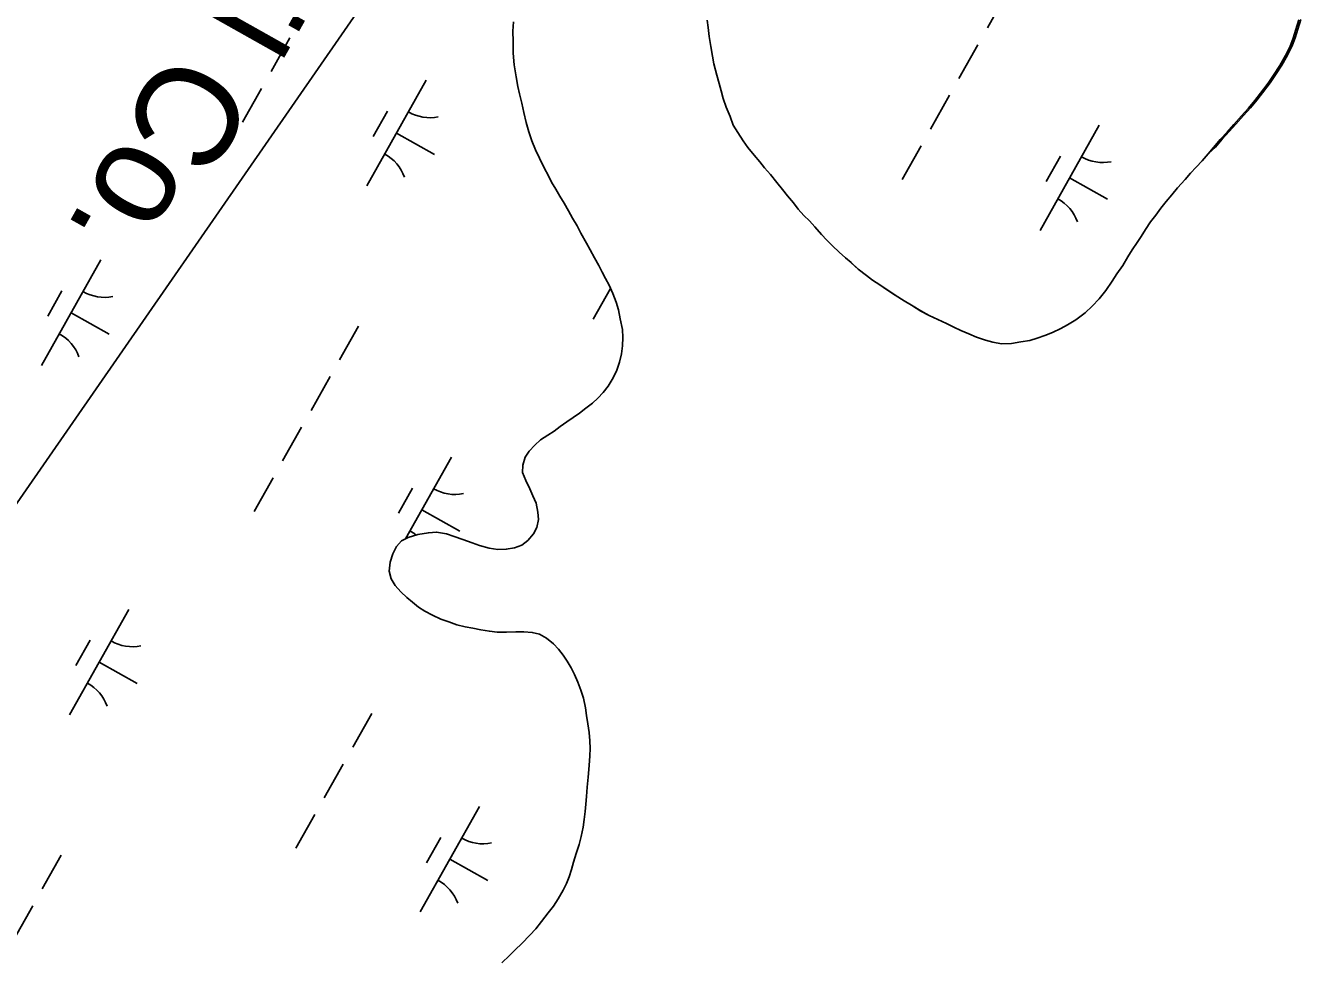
# Model space of a CAD drawing. Extents: x 3913936 to 3933962, y 195330 to 217741.
# Drawn here: x 3923769 to 3924300, y 200543 to 200928 of the extents above; entities that cross this region are included whole.
import ezdxf

# ---------------------------------------------------------------- set-up
doc = ezdxf.new("R2010")
doc.units = 0
for name, color, linetype in [('V-BLDG-IDEN', 7, 'Continuous'), ('V-TOPO-SHOR', 7, 'Continuous'), ('V-UTIL-LINE', 7, 'Continuous'), ('V-WETL-SWMP', 7, 'Continuous')]:
    doc.layers.add(name, color=color, linetype=linetype)

msp = doc.modelspace()

# ---------------------------------------------------------------- linework, layer by layer
at = {"layer": 'V-TOPO-SHOR'}
for points in [[(3923977.31, 200751.57), (3923979.64, 200754.09), (3923982.05, 200756.26), (3923984.99, 200758.26), (3923987.67, 200759.91), (3923990.08, 200761.82), (3923992.85, 200763.73), (3923995.52, 200765.55), (3923998.12, 200767.38), (3924000.79, 200769.38), (3924003.47, 200771.46), (3924005.71, 200773.54), (3924007.96, 200775.88), (3924010.02, 200778.49), (3924011.66, 200781.17), (3924013.38, 200784.64), (3924014.67, 200788.45), (3924015.44, 200791.91), (3924015.86, 200795.11), (3924016.02, 200798.58), (3924015.84, 200801.95), (3924014.96, 200806.36), (3924014.18, 200810.08), (3924013.3, 200813.28), (3924011.91, 200816.82), (3924010.34, 200820.19), (3924008.86, 200822.96), (3924007.47, 200825.63), (3924006.08, 200828.31), (3924004.25, 200831.51), (3924002.51, 200834.88), (3924000.95, 200837.64), (3923998.6, 200841.79), (3923997.12, 200844.73), (3923995.21, 200847.92), (3923993.56, 200851.03), (3923991.73, 200854.14), (3923989.99, 200857.08), (3923988.34, 200859.93), (3923986.6, 200862.86), (3923985.12, 200865.72), (3923983.64, 200868.48), (3923981.56, 200872.8), (3923979.9, 200876.17), (3923978.34, 200879.89), (3923977.2, 200883.6), (3923976.06, 200887.49), (3923975.1, 200891.65), (3923974.23, 200895.45), (3923973.35, 200899.34), (3923972.65, 200902.37), (3923971.86, 200906.43), (3923971.15, 200911.36), (3923970.71, 200916.12), (3923970.61, 200921.05), (3923970.59, 200925.29), (3923970.84, 200929.09)], [(3924050.98, 200929.85), (3924051.29, 200926.8), (3924051.71, 200923.03), (3924052.43, 200918.96), (3924053.06, 200914.98), (3924053.68, 200911.73), (3924054.91, 200907.14), (3924055.84, 200903.58), (3924056.66, 200900.63), (3924057.59, 200897.37), (3924058.82, 200893.91), (3924060.36, 200889.94), (3924061.69, 200886.38), (3924063.54, 200883.33), (3924065.79, 200879.87), (3924067.73, 200877.22), (3924070.29, 200873.97), (3924072.64, 200871.22), (3924074.68, 200868.79), (3924077.14, 200865.94), (3924079.79, 200862.69), (3924082.04, 200859.74), (3924084.09, 200857.2), (3924086.64, 200854.25), (3924088.59, 200851.71), (3924090.94, 200849.07), (3924093.19, 200846.83), (3924095.43, 200844.39), (3924098.2, 200841.14), (3924100.44, 200838.8), (3924102.79, 200836.46), (3924105.55, 200833.92), (3924108.1, 200831.59), (3924110.45, 200829.55), (3924113.42, 200826.92), (3924116.79, 200824.28), (3924119.34, 200822.35), (3924122.3, 200820.32), (3924125.06, 200818.49), (3924128.73, 200816.05), (3924132.41, 200813.83), (3924135.47, 200812), (3924139.34, 200809.57), (3924142.71, 200807.64), (3924146.28, 200806.02), (3924149.85, 200804.4), (3924152.91, 200802.88), (3924155.77, 200801.56), (3924159.14, 200800.14), (3924162.3, 200798.73)], [(3924260.3, 200877.15), (3924263.04, 200880.42), (3924265.99, 200883.58), (3924268.73, 200886.75), (3924271.88, 200890.22), (3924274.83, 200893.49), (3924277.47, 200896.56), (3924279.8, 200899.62), (3924282.95, 200903.81), (3924285.18, 200907.07), (3924287.82, 200911.05), (3924290.05, 200915.24), (3924291.98, 200919.01), (3924293.29, 200922.38), (3924294.4, 200925.95), (3924295.61, 200930.03)], [(3924162.3, 200798.73), (3924165.97, 200797.51), (3924169.13, 200796.61), (3924172.6, 200796), (3924176.77, 200796.12), (3924180.65, 200796.84), (3924184.41, 200797.36), (3924187.47, 200798.29), (3924190.62, 200799.42), (3924193.68, 200800.65), (3924197.24, 200802.29), (3924199.98, 200803.82), (3924203.44, 200805.97), (3924207.21, 200808.84), (3924210.15, 200811.59), (3924213, 200814.56), (3924215.74, 200818.03), (3924218.48, 200821.91), (3924220.41, 200824.97), (3924222.84, 200828.44), (3924224.87, 200831.91), (3924226.7, 200834.87), (3924228.72, 200837.83), (3924230.35, 200840.39), (3924232.17, 200843.24), (3924234.31, 200846.41), (3924236.44, 200849.17), (3924238.57, 200852.02), (3924240.8, 200854.88), (3924243.04, 200857.64), (3924245.47, 200860.5), (3924248.62, 200863.97), (3924250.86, 200866.53), (3924253.19, 200868.98), (3924255.63, 200871.63), (3924258.17, 200874.6), (3924260.3, 200877.15)], [(3923965.96, 200540.09), (3923969.15, 200543.12), (3923971.57, 200545.38), (3923974.24, 200548.07), (3923977.61, 200551.45), (3923980.02, 200554.14), (3923982.44, 200557.09), (3923985.2, 200560.65), (3923987.35, 200563.51), (3923989.33, 200566.46), (3923991.4, 200570.01), (3923992.69, 200572.78), (3923993.8, 200575.64), (3923994.83, 200578.67), (3923995.61, 200581.61), (3923996.72, 200585.25), (3923998.01, 200588.98), (3923998.78, 200592.26), (3923999.63, 200596.16), (3924000.06, 200599.36), (3924000.39, 200602.65), (3924000.73, 200605.68), (3924000.98, 200608.8), (3924001.32, 200612.69), (3924001.65, 200616.84), (3924002.07, 200621.69), (3924002.41, 200625.67), (3924002.48, 200628.7), (3924002.39, 200631.81), (3924002.12, 200635.27), (3924001.59, 200638.82), (3924001.06, 200642.28), (3924000.62, 200645.48), (3923999.74, 200649.46), (3923998.7, 200652.83), (3923997.39, 200656.11), (3923996.08, 200659.31), (3923994.69, 200661.99), (3923993.04, 200664.75), (3923991.39, 200667.26), (3923989.48, 200669.76), (3923987.39, 200672), (3923984.45, 200674.24), (3923981.59, 200675.97), (3923978.56, 200676.65), (3923975.09, 200676.9), (3923971.81, 200676.89), (3923967.91, 200676.71), (3923964.11, 200676.7), (3923960.82, 200677.12), (3923957.35, 200677.72), (3923953.98, 200678.4), (3923950.86, 200679), (3923947.4, 200679.85), (3923944.11, 200680.97), (3923940.82, 200682.17), (3923937.27, 200683.8), (3923934.15, 200685.44), (3923931.54, 200687.08), (3923929.03, 200689.15), (3923926.69, 200691.04), (3923924.17, 200693.37), (3923921.92, 200696.05), (3923920.27, 200698.81), (3923919.39, 200702.01), (3923919.81, 200705.64), (3923920.84, 200709.11), (3923922.39, 200712.14), (3923924.55, 200714.48), (3923927.23, 200715.96), (3923931.29, 200717.1), (3923935.61, 200717.89), (3923938.99, 200718.16), (3923943.06, 200717.39), (3923946.26, 200716.27), (3923949.81, 200715.07), (3923953.71, 200713.7), (3923956.74, 200712.58), (3923960.81, 200711.47), (3923964.27, 200710.96), (3923967.82, 200711.06), (3923971.28, 200711.67), (3923974.3, 200712.72), (3923976.81, 200714.72), (3923979.14, 200717.4), (3923980.51, 200720.09), (3923981.2, 200723.29), (3923980.93, 200726.32), (3923980.14, 200730.04), (3923978.83, 200733.15), (3923977.52, 200736), (3923975.87, 200739.46), (3923974.56, 200742.74), (3923974.64, 200745.86), (3923975.58, 200749.06), (3923977.31, 200751.57)]]:
    msp.add_lwpolyline(points, dxfattribs=at)
at = {"layer": 'V-UTIL-LINE'}
msp.add_lwpolyline([(3922259.35, 198607.65), (3922481.8, 198996.51), (3922891.23, 199568.37), (3923401.91, 200205.88), (3924391.34, 201632.88), (3925141.51, 202100.49), (3925635.89, 202689.84), (3926060.57, 203224.55), (3926266.36, 203722.12), (3926398.76, 204373.14), (3926759.45, 205211.96), (3927229.53, 206070.79), (3927602.51, 206766.2), (3928031.78, 207586.17)], dxfattribs=at)
at = {"layer": 'V-WETL-SWMP'}
for p, q in [((3924174.67, 200940.59), (3924166.83, 200926.65)), ((3923970.84, 200929.1), (3923970.6, 200925.29)), ((3923970.6, 200925.29), (3923970.61, 200921.05)), ((3923878.37, 200922.51), (3923870.53, 200908.57)), ((3923970.61, 200921.05), (3923970.71, 200916.12)), ((3924162.91, 200919.67), (3924155.07, 200905.73)), ((3923970.71, 200916.12), (3923971.15, 200911.36)), ((3923971.15, 200911.36), (3923971.86, 200906.43)), ((3923866.61, 200901.59), (3923858.77, 200887.64)), ((3923934.71, 200904.95), (3923910.21, 200861.36)), ((3923971.86, 200906.43), (3923972.65, 200902.36)), ((3923972.65, 200902.36), (3923973.35, 200899.34)), ((3923973.35, 200899.34), (3923974.23, 200895.45)), ((3924151.15, 200898.75), (3924143.31, 200884.81)), ((3923918.67, 200892.17), (3923912.79, 200881.71)), ((3923974.23, 200895.45), (3923975.1, 200891.64)), ((3923975.1, 200891.64), (3923976.06, 200887.49)), ((3923976.06, 200887.49), (3923977.2, 200883.6)), ((3924213.08, 200886.4), (3924188.58, 200842.81)), ((3923922.46, 200883.16), (3923938.15, 200874.34)), ((3923977.2, 200883.6), (3923978.33, 200879.89)), ((3923978.33, 200879.89), (3923979.9, 200876.17)), ((3923979.9, 200876.17), (3923981.56, 200872.8)), ((3924139.39, 200877.83), (3924131.55, 200863.88)), ((3923981.56, 200872.8), (3923983.65, 200868.48)), ((3924197.04, 200873.62), (3924191.16, 200863.16)), ((3923983.65, 200868.48), (3923985.12, 200865.72)), ((3923985.12, 200865.72), (3923986.6, 200862.86)), ((3924200.83, 200864.61), (3924216.52, 200855.79)), ((3923986.6, 200862.86), (3923988.34, 200859.93)), ((3923988.34, 200859.93), (3923989.99, 200857.08)), ((3923989.99, 200857.08), (3923991.73, 200854.14)), ((3923991.73, 200854.14), (3923993.56, 200851.03)), ((3923993.56, 200851.03), (3923995.21, 200847.92)), ((3923995.21, 200847.92), (3923997.12, 200844.73)), ((3923997.12, 200844.73), (3923998.6, 200841.79)), ((3923998.6, 200841.79), (3924000.95, 200837.64)), ((3924000.95, 200837.64), (3924002.51, 200834.88)), ((3924002.51, 200834.88), (3924004.25, 200831.51)), ((3923800.11, 200830.66), (3923775.61, 200787.07)), ((3924004.25, 200831.51), (3924006.08, 200828.31)), ((3924006.08, 200828.31), (3924007.47, 200825.63)), ((3924007.47, 200825.63), (3924008.86, 200822.95)), ((3924008.86, 200822.95), (3924010.34, 200820.19)), ((3923784.07, 200817.88), (3923778.19, 200807.42)), ((3924010.94, 200818.89), (3924003.77, 200806.14)), ((3924010.34, 200820.19), (3924011.91, 200816.82)), ((3924011.91, 200816.82), (3924013.3, 200813.28)), ((3924013.3, 200813.28), (3924014.18, 200810.08)), ((3923787.86, 200808.87), (3923803.55, 200800.05)), ((3924014.18, 200810.08), (3924014.96, 200806.36)), ((3924014.96, 200806.36), (3924015.84, 200801.95)), ((3923906.7, 200803.34), (3923898.86, 200789.4)), ((3924015.84, 200801.95), (3924016.02, 200798.58)), ((3924016.02, 200798.58), (3924015.86, 200795.11)), ((3924015.44, 200791.91), (3924014.67, 200788.45)), ((3924015.86, 200795.11), (3924015.44, 200791.91)), ((3924014.67, 200788.45), (3924013.38, 200784.64)), ((3923894.94, 200782.42), (3923887.1, 200768.48)), ((3924011.66, 200781.17), (3924010.02, 200778.49)), ((3924013.38, 200784.64), (3924011.66, 200781.17)), ((3924007.96, 200775.88), (3924005.71, 200773.54)), ((3924010.02, 200778.49), (3924007.96, 200775.88)), ((3924000.79, 200769.38), (3923998.12, 200767.38)), ((3924003.47, 200771.46), (3924000.79, 200769.38)), ((3924005.71, 200773.54), (3924003.47, 200771.46)), ((3923992.85, 200763.73), (3923990.08, 200761.82)), ((3923995.52, 200765.55), (3923992.85, 200763.73)), ((3923998.12, 200767.38), (3923995.52, 200765.55)), ((3923883.18, 200761.5), (3923875.34, 200747.56)), ((3923984.99, 200758.26), (3923982.05, 200756.26)), ((3923987.67, 200759.91), (3923984.99, 200758.26)), ((3923990.08, 200761.82), (3923987.67, 200759.91)), ((3923979.64, 200754.09), (3923977.31, 200751.57)), ((3923982.05, 200756.26), (3923979.64, 200754.09)), ((3923945.11, 200749.15), (3923926.1, 200715.34)), ((3923975.58, 200749.06), (3923974.64, 200745.86)), ((3923977.31, 200751.57), (3923975.58, 200749.06)), ((3923974.64, 200745.86), (3923974.56, 200742.74)), ((3923974.56, 200742.74), (3923975.87, 200739.46)), ((3923871.42, 200740.58), (3923863.58, 200726.63)), ((3923975.87, 200739.46), (3923977.52, 200736)), ((3923929.07, 200736.37), (3923923.19, 200725.91)), ((3923977.52, 200736), (3923978.83, 200733.15)), ((3923978.83, 200733.15), (3923980.14, 200730.04)), ((3923932.85, 200727.36), (3923948.55, 200718.54)), ((3923980.14, 200730.04), (3923980.93, 200726.32)), ((3923981.19, 200723.29), (3923980.51, 200720.09)), ((3923980.93, 200726.32), (3923981.19, 200723.29)), ((3923927.23, 200715.96), (3923924.55, 200714.48)), ((3923931.29, 200717.1), (3923927.23, 200715.96)), ((3923935.61, 200717.89), (3923931.29, 200717.1)), ((3923938.99, 200718.16), (3923935.61, 200717.89)), ((3923943.06, 200717.39), (3923938.99, 200718.16)), ((3923946.26, 200716.27), (3923943.06, 200717.39)), ((3923949.81, 200715.07), (3923946.26, 200716.27)), ((3923979.13, 200717.4), (3923976.81, 200714.71)), ((3923980.51, 200720.09), (3923979.13, 200717.4)), ((3923922.39, 200712.14), (3923920.84, 200709.11)), ((3923924.55, 200714.48), (3923922.39, 200712.14)), ((3923953.71, 200713.7), (3923949.81, 200715.07)), ((3923956.74, 200712.58), (3923953.71, 200713.7)), ((3923960.81, 200711.47), (3923956.74, 200712.58)), ((3923964.27, 200710.96), (3923960.81, 200711.47)), ((3923967.82, 200711.06), (3923964.27, 200710.96)), ((3923971.28, 200711.67), (3923967.82, 200711.06)), ((3923974.3, 200712.72), (3923971.28, 200711.67)), ((3923976.81, 200714.71), (3923974.3, 200712.72)), ((3923919.81, 200705.64), (3923919.39, 200702.01)), ((3923920.84, 200709.11), (3923919.81, 200705.64)), ((3923919.39, 200702.01), (3923920.27, 200698.81)), ((3923920.27, 200698.81), (3923921.92, 200696.05)), ((3923921.92, 200696.05), (3923924.18, 200693.37)), ((3923924.18, 200693.37), (3923926.69, 200691.04)), ((3923926.69, 200691.04), (3923929.03, 200689.15)), ((3923811.74, 200686.19), (3923787.24, 200642.61)), ((3923929.03, 200689.15), (3923931.55, 200687.08)), ((3923931.55, 200687.08), (3923934.15, 200685.44)), ((3923934.15, 200685.44), (3923937.27, 200683.8)), ((3923937.27, 200683.8), (3923940.82, 200682.17)), ((3923940.82, 200682.17), (3923944.11, 200680.97)), ((3923944.11, 200680.97), (3923947.4, 200679.85)), ((3923947.4, 200679.85), (3923950.86, 200679)), ((3923950.86, 200679), (3923953.98, 200678.4)), ((3923795.7, 200673.41), (3923789.82, 200662.95)), ((3923953.98, 200678.4), (3923957.35, 200677.72)), ((3923957.35, 200677.72), (3923960.82, 200677.12)), ((3923960.82, 200677.12), (3923964.11, 200676.7)), ((3923964.11, 200676.7), (3923967.91, 200676.71)), ((3923967.91, 200676.71), (3923971.81, 200676.89)), ((3923971.81, 200676.89), (3923975.09, 200676.9)), ((3923975.09, 200676.9), (3923978.56, 200676.65)), ((3923978.56, 200676.65), (3923981.59, 200675.97)), ((3923981.59, 200675.97), (3923984.45, 200674.24)), ((3923984.45, 200674.24), (3923987.39, 200672)), ((3923987.39, 200672), (3923989.48, 200669.76)), ((3923989.48, 200669.76), (3923991.39, 200667.26)), ((3923799.49, 200664.4), (3923815.18, 200655.58)), ((3923991.39, 200667.26), (3923993.04, 200664.75)), ((3923993.04, 200664.75), (3923994.69, 200661.99)), ((3923994.69, 200661.99), (3923996.08, 200659.31)), ((3923996.08, 200659.31), (3923997.39, 200656.11)), ((3923997.39, 200656.11), (3923998.7, 200652.83)), ((3923998.7, 200652.83), (3923999.74, 200649.46)), ((3923999.74, 200649.46), (3924000.62, 200645.48)), ((3923912.16, 200643.17), (3923904.32, 200629.22)), ((3924000.62, 200645.48), (3924001.06, 200642.28)), ((3924001.06, 200642.28), (3924001.59, 200638.82)), ((3924001.59, 200638.82), (3924002.12, 200635.27)), ((3924002.12, 200635.27), (3924002.39, 200631.81)), ((3924002.39, 200631.81), (3924002.48, 200628.7)), ((3924002.41, 200625.67), (3924002.07, 200621.69)), ((3924002.48, 200628.7), (3924002.41, 200625.67)), ((3923900.4, 200622.24), (3923892.56, 200608.3)), ((3924002.07, 200621.69), (3924001.65, 200616.84)), ((3924001.65, 200616.84), (3924001.32, 200612.69)), ((3924001.32, 200612.69), (3924000.98, 200608.8)), ((3923956.74, 200604.68), (3923932.23, 200561.1)), ((3924000.73, 200605.68), (3924000.39, 200602.65)), ((3924000.98, 200608.8), (3924000.73, 200605.68)), ((3923888.64, 200601.32), (3923880.8, 200587.38)), ((3924000.06, 200599.36), (3923999.63, 200596.16)), ((3924000.39, 200602.65), (3924000.06, 200599.36)), ((3923999.63, 200596.16), (3923998.78, 200592.26)), ((3923940.7, 200591.9), (3923934.82, 200581.44)), ((3923998.01, 200588.97), (3923996.72, 200585.25)), ((3923998.78, 200592.26), (3923998.01, 200588.97)), ((3923783.73, 200584.59), (3923775.89, 200570.64)), ((3923996.72, 200585.25), (3923995.61, 200581.61)), ((3923944.48, 200582.89), (3923960.18, 200574.07)), ((3923994.83, 200578.67), (3923993.81, 200575.64)), ((3923995.61, 200581.61), (3923994.83, 200578.67)), ((3923992.69, 200572.78), (3923991.4, 200570.01)), ((3923993.81, 200575.64), (3923992.69, 200572.78)), ((3923991.4, 200570.01), (3923989.33, 200566.45)), ((3923771.97, 200563.66), (3923764.13, 200549.72)), ((3923987.35, 200563.51), (3923985.2, 200560.65)), ((3923989.33, 200566.45), (3923987.35, 200563.51)), ((3923982.44, 200557.09), (3923980.02, 200554.14)), ((3923985.2, 200560.65), (3923982.44, 200557.09)), ((3923977.61, 200551.45), (3923974.24, 200548.07)), ((3923980.02, 200554.14), (3923977.61, 200551.45)), ((3923974.24, 200548.07), (3923971.57, 200545.38)), ((3923971.57, 200545.38), (3923969.15, 200543.12))]:
    msp.add_line(p, q, dxfattribs=at)
for points in [[(3924050.98, 200929.85), (3924051.29, 200926.8), (3924051.71, 200923.03), (3924052.43, 200918.96), (3924053.06, 200914.98), (3924053.68, 200911.73), (3924054.91, 200907.14), (3924055.84, 200903.58), (3924056.66, 200900.63), (3924057.59, 200897.37), (3924058.82, 200893.91), (3924060.36, 200889.94), (3924061.69, 200886.38), (3924063.54, 200883.33), (3924065.79, 200879.87), (3924067.73, 200877.22), (3924070.29, 200873.97), (3924072.64, 200871.23), (3924074.68, 200868.79), (3924077.14, 200865.94), (3924079.79, 200862.69), (3924082.04, 200859.74), (3924084.09, 200857.2), (3924086.65, 200854.25), (3924088.59, 200851.71), (3924090.94, 200849.06), (3924093.19, 200846.83), (3924095.44, 200844.39), (3924098.2, 200841.14), (3924100.44, 200838.8), (3924102.79, 200836.46), (3924105.55, 200833.92), (3924108.1, 200831.59), (3924110.45, 200829.56), (3924113.42, 200826.92), (3924116.79, 200824.27), (3924119.34, 200822.35), (3924122.3, 200820.32), (3924128.73, 200816.05), (3924132.4, 200813.82), (3924135.47, 200812), (3924139.34, 200809.56), (3924142.71, 200807.64), (3924149.85, 200804.4), (3924152.91, 200802.88), (3924155.77, 200801.56), (3924159.14, 200800.14), (3924162.3, 200798.73), (3924165.97, 200797.51), (3924169.13, 200796.61), (3924172.6, 200796), (3924176.77, 200796.12), (3924180.65, 200796.84), (3924184.41, 200797.36), (3924187.47, 200798.29), (3924190.62, 200799.42), (3924193.68, 200800.65), (3924197.24, 200802.29), (3924199.98, 200803.82), (3924203.44, 200805.97), (3924207.21, 200808.84), (3924210.15, 200811.6), (3924213, 200814.56), (3924215.74, 200818.03), (3924218.48, 200821.91), (3924220.41, 200824.97), (3924222.84, 200828.44), (3924224.87, 200831.91), (3924226.7, 200834.87), (3924228.73, 200837.83), (3924230.35, 200840.39), (3924232.17, 200843.24), (3924234.31, 200846.41), (3924236.44, 200849.16), (3924238.57, 200852.02), (3924240.8, 200854.88), (3924243.04, 200857.64), (3924245.47, 200860.5), (3924248.62, 200863.97), (3924250.86, 200866.53)], [(3924250.86, 200866.53), (3924253.19, 200868.98), (3924255.63, 200871.63), (3924258.17, 200874.6), (3924261.14, 200877.29), (3924263.88, 200880.55), (3924266.83, 200883.72), (3924269.57, 200886.89), (3924272.72, 200890.36), (3924275.66, 200893.63), (3924278.3, 200896.69), (3924280.64, 200899.76), (3924283.78, 200903.94), (3924286.02, 200907.21), (3924288.66, 200911.19), (3924290.89, 200915.37), (3924292.81, 200919.15), (3924294.12, 200922.52), (3924295.24, 200926.08), (3924296.45, 200930.16)]]:
    msp.add_lwpolyline(points, dxfattribs=at)
for centre, start, end in [((3923936.2, 200907.12), 239.8861, 281.4297), ((3923909.13, 200858.96), 19.8861, 61.4297), ((3924214.57, 200888.57), 239.8861, 281.4297), ((3924187.5, 200840.41), 19.8861, 61.4297), ((3923801.6, 200832.83), 239.8861, 281.4297), ((3923774.53, 200784.67), 19.8861, 61.4297), ((3923946.6, 200751.32), 239.8861, 281.4297), ((3923919.53, 200703.16), 51.1921, 61.4297), ((3923813.23, 200688.36), 239.8861, 281.4297), ((3923786.16, 200640.2), 19.8861, 61.4297), ((3923958.23, 200606.85), 239.8861, 281.4297), ((3923931.16, 200558.69), 19.8861, 61.4297)]:
    msp.add_arc(centre, 17.62, start, end, dxfattribs=at)

# ---------------------------------------------------------------- texts
at = {"layer": 'V-BLDG-IDEN'}
msp.add_text('Chevron Oil Co.', height=41.9999, rotation=240.6579, dxfattribs=at).set_placement((3923980.93, 201191.22))

doc.saveas('drawing.dxf')
